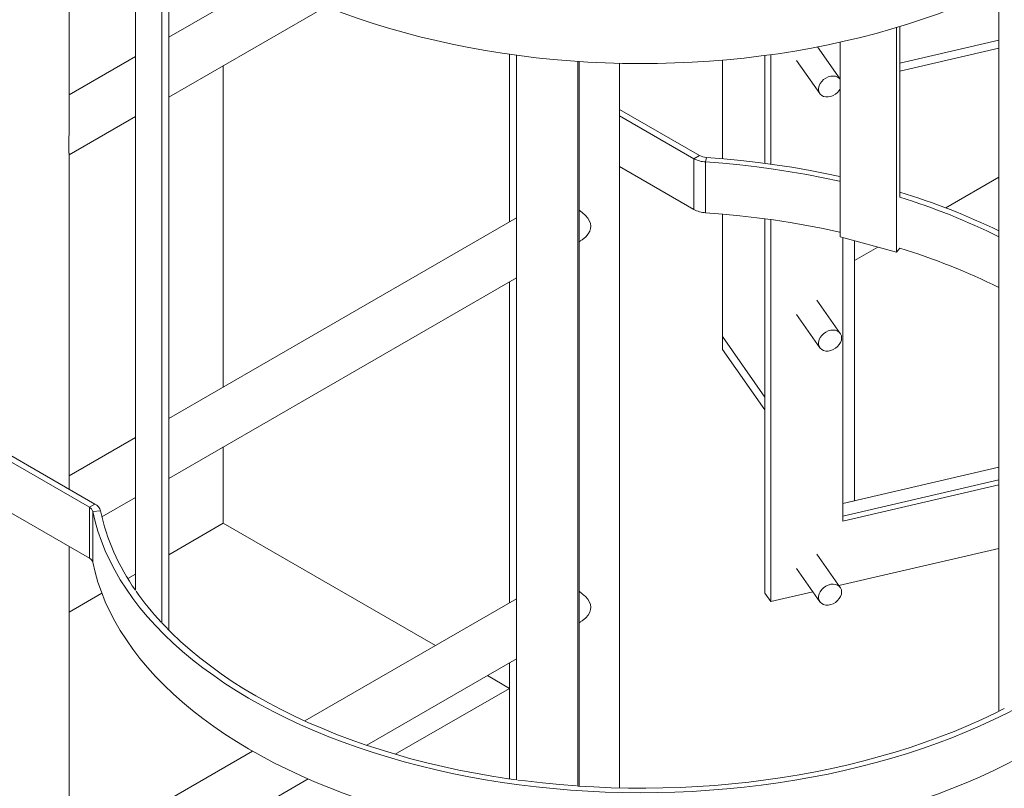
# Model space of a CAD drawing. Header units: millimetres. Extents: x 525 to 29324, y 175 to 20618.
# Tile 413 of 588: x 23453 to 24086, y 11124 to 11618. Entities that reach past the tile are written whole.
import ezdxf

# ---------------------------------------------------------------- set-up
doc = ezdxf.new("R2010")
doc.units = ezdxf.units.MM
doc.linetypes.add('SLD-Continua', pattern=[0])

msp = doc.modelspace()

# ---------------------------------------------------------------- linework, layer by layer
at = {"color": 7, "linetype": 'SLD-Continua', "lineweight": 18, "ltscale": 35}
for p, q in [((23485.13, 11543.85), (23485.13, 11777.47)), ((23527.77, 11251.53), (23527.77, 11712.89)), ((23544.67, 11230.6), (23544.67, 11693.48)), ((23549.2, 11225.96), (23549.2, 11689.03)), ((23613.18, 11643.98), (23549.2, 11607.05)), ((24082.4, 11173.77), (24082.4, 11638.73)), ((23549.2, 11568.49), (23650.31, 11626.84)), ((24016.67, 11468.95), (24016.67, 11613.27)), ((24018.78, 11504.23), (24018.78, 11613.91)), ((23980.41, 11580.24), (23965.98, 11600.85)), ((23980.41, 11580.24), (23965.98, 11600.85)), ((23980.41, 11580.24), (23965.98, 11600.85)), ((23980.41, 11580.24), (23965.98, 11600.85)), ((23980.41, 11580.24), (23965.98, 11600.85)), ((23980.41, 11580.24), (23965.98, 11600.85)), ((23980.41, 11580.24), (23965.98, 11600.85)), ((23980.41, 11478.71), (23980.41, 11603.85)), ((24082.4, 11605.17), (24018.78, 11590.34)), ((24082.4, 11605.17), (24018.78, 11590.34)), ((24082.4, 11605.17), (24018.78, 11590.34)), ((24082.4, 11605.17), (24018.78, 11590.34)), ((24082.4, 11605.17), (24018.78, 11590.34)), ((24082.4, 11605.17), (24018.78, 11590.34)), ((24082.4, 11605.17), (24018.78, 11590.34)), ((24082.4, 11600.12), (24018.78, 11585.28)), ((24082.4, 11600.12), (24018.78, 11585.28)), ((24082.4, 11600.12), (24018.78, 11585.28)), ((24082.4, 11600.12), (24018.78, 11585.28)), ((24082.4, 11600.12), (24018.78, 11585.28)), ((24082.4, 11600.12), (24018.78, 11585.28)), ((24082.4, 11600.12), (24018.78, 11585.28)), ((23527.77, 11594.68), (23485.13, 11570.07)), ((23768.1, 11488.4), (23768.1, 11596.12)), ((23768.1, 11488.4), (23768.1, 11596.12)), ((23768.1, 11488.4), (23768.1, 11596.12)), ((23768.1, 11488.4), (23768.1, 11596.12)), ((23768.1, 11488.4), (23768.1, 11596.12)), ((23768.1, 11488.4), (23768.1, 11596.12)), ((23768.1, 11488.4), (23768.1, 11596.12)), ((23772.57, 11129.68), (23772.57, 11595.51)), ((23932.11, 11595.34), (23932.11, 11526.04)), ((23932.11, 11595.34), (23932.11, 11526.04)), ((23932.11, 11595.34), (23932.11, 11526.04)), ((23932.11, 11595.34), (23932.11, 11526.04)), ((23932.11, 11595.34), (23932.11, 11526.04)), ((23932.11, 11595.34), (23932.11, 11526.04)), ((23932.11, 11595.34), (23932.11, 11526.04)), ((23935.86, 11595.85), (23935.86, 11525.53)), ((23935.86, 11595.85), (23935.86, 11525.53)), ((23935.86, 11595.85), (23935.86, 11525.53)), ((23935.86, 11595.85), (23935.86, 11525.53)), ((23935.86, 11595.85), (23935.86, 11525.53)), ((23935.86, 11595.85), (23935.86, 11525.53)), ((23935.86, 11595.85), (23935.86, 11525.53)), ((23584.25, 11382.29), (23584.25, 11588.72)), ((23584.25, 11382.29), (23584.25, 11588.72)), ((23584.25, 11382.29), (23584.25, 11588.72)), ((23584.25, 11382.29), (23584.25, 11588.72)), ((23584.25, 11382.29), (23584.25, 11588.72)), ((23584.25, 11382.29), (23584.25, 11588.72)), ((23584.25, 11382.29), (23584.25, 11588.72)), ((23811.96, 11125.67), (23811.96, 11591.55)), ((23812.83, 11125.64), (23812.83, 11591.5)), ((23838.68, 11124.48), (23838.68, 11590.35)), ((23904.89, 11528.99), (23904.89, 11592.39)), ((23904.89, 11528.99), (23904.89, 11592.39)), ((23904.89, 11528.99), (23904.89, 11592.39)), ((23904.89, 11528.99), (23904.89, 11592.39)), ((23904.89, 11528.99), (23904.89, 11592.39)), ((23904.89, 11528.99), (23904.89, 11592.39)), ((23904.89, 11528.99), (23904.89, 11592.39)), ((23904.89, 11592.39), (23904.89, 11528.99)), ((23904.89, 11592.39), (23904.89, 11528.99)), ((23904.89, 11592.39), (23904.89, 11528.99)), ((23904.89, 11592.39), (23904.89, 11528.99)), ((23904.89, 11592.39), (23904.89, 11528.99)), ((23904.89, 11592.39), (23904.89, 11528.99)), ((23904.89, 11592.39), (23904.89, 11528.99)), ((23952.48, 11592.23), (23967.47, 11570.83)), ((23952.48, 11592.23), (23967.47, 11570.83)), ((23952.48, 11592.23), (23967.47, 11570.83)), ((23952.48, 11592.23), (23967.47, 11570.83)), ((23952.48, 11592.23), (23967.47, 11570.83)), ((23952.48, 11592.23), (23967.47, 11570.83)), ((23952.48, 11592.23), (23967.47, 11570.83)), ((23485.13, 11531.51), (23527.77, 11556.12)), ((23838.68, 11560.7), (23890.05, 11531.05)), ((23838.68, 11556.62), (23886.52, 11529.01)), ((23485.13, 11316.52), (23485.13, 11532.48)), ((23890.05, 11531.05), (23886.52, 11529.01)), ((23838.68, 11523.95), (23886.52, 11496.35)), ((23886.52, 11529.01), (23886.52, 11496.35)), ((23894.6, 11529.78), (23894.01, 11526.92)), ((23894.01, 11526.92), (23894.01, 11494.25)), ((24048.3, 11497.39), (24082.4, 11517.07)), ((24048.3, 11497.39), (24082.4, 11517.07)), ((24048.3, 11497.39), (24082.4, 11517.07)), ((24048.3, 11497.39), (24082.4, 11517.07)), ((24048.3, 11497.39), (24082.4, 11517.07)), ((24048.3, 11497.39), (24082.4, 11517.07)), ((24048.3, 11497.39), (24082.4, 11517.07)), ((23904.89, 11406.45), (23904.89, 11493.41)), ((23904.89, 11406.45), (23904.89, 11493.41)), ((23904.89, 11406.45), (23904.89, 11493.41)), ((23904.89, 11406.45), (23904.89, 11493.41)), ((23904.89, 11406.45), (23904.89, 11493.41)), ((23904.89, 11406.45), (23904.89, 11493.41)), ((23904.89, 11406.45), (23904.89, 11493.41)), ((23904.89, 11493.41), (23904.89, 11414.62)), ((23904.89, 11493.41), (23904.89, 11414.62)), ((23904.89, 11493.41), (23904.89, 11414.62)), ((23904.89, 11493.41), (23904.89, 11414.62)), ((23904.89, 11493.41), (23904.89, 11414.62)), ((23904.89, 11493.41), (23904.89, 11414.62)), ((23904.89, 11493.41), (23904.89, 11414.62)), ((23772.57, 11490.98), (23549.2, 11362.06)), ((23932.11, 11490.41), (23932.11, 11249.69)), ((23932.11, 11490.41), (23932.11, 11249.69)), ((23932.11, 11490.41), (23932.11, 11249.69)), ((23932.11, 11490.41), (23932.11, 11249.69)), ((23932.11, 11490.41), (23932.11, 11249.69)), ((23932.11, 11490.41), (23932.11, 11249.69)), ((23932.11, 11490.41), (23932.11, 11249.69)), ((23935.86, 11489.9), (23935.86, 11244.34)), ((23935.86, 11489.9), (23935.86, 11244.34)), ((23935.86, 11489.9), (23935.86, 11244.34)), ((23935.86, 11489.9), (23935.86, 11244.34)), ((23935.86, 11489.9), (23935.86, 11244.34)), ((23935.86, 11489.9), (23935.86, 11244.34)), ((23935.86, 11489.9), (23935.86, 11244.34)), ((23812.83, 11475.65), (23813.6, 11476.09)), ((24016.67, 11468.95), (23980.41, 11478.71)), ((23982.22, 11478.22), (23982.22, 11295.99)), ((23982.22, 11478.22), (23982.22, 11295.99)), ((23982.22, 11478.22), (23982.22, 11295.99)), ((23982.22, 11478.22), (23982.22, 11295.99)), ((23982.22, 11478.22), (23982.22, 11295.99)), ((23982.22, 11478.22), (23982.22, 11295.99)), ((23982.22, 11478.22), (23982.22, 11295.99)), ((23989.62, 11308.99), (23989.62, 11476.23)), ((23989.62, 11308.99), (23989.62, 11476.23)), ((23989.62, 11308.99), (23989.62, 11476.23)), ((23989.62, 11308.99), (23989.62, 11476.23)), ((23989.62, 11308.99), (23989.62, 11476.23)), ((23989.62, 11308.99), (23989.62, 11476.23)), ((23989.62, 11308.99), (23989.62, 11476.23)), ((23989.62, 11463.52), (24004.64, 11472.19)), ((23989.62, 11463.52), (24004.64, 11472.19)), ((23989.62, 11463.52), (24004.64, 11472.19)), ((23989.62, 11463.52), (24004.64, 11472.19)), ((23989.62, 11463.52), (24004.64, 11472.19)), ((23989.62, 11463.52), (24004.64, 11472.19)), ((23989.62, 11463.52), (24004.64, 11472.19)), ((24018.76, 11471.54), (24016.67, 11468.95)), ((23549.2, 11323.5), (23772.57, 11452.41)), ((23768.1, 11243.41), (23768.1, 11449.83)), ((23768.1, 11243.41), (23768.1, 11449.83)), ((23768.1, 11243.41), (23768.1, 11449.83)), ((23768.1, 11243.41), (23768.1, 11449.83)), ((23768.1, 11243.41), (23768.1, 11449.83)), ((23768.1, 11243.41), (23768.1, 11449.83)), ((23768.1, 11243.41), (23768.1, 11449.83)), ((23980.57, 11416.68), (23965.59, 11438.08)), ((23980.57, 11416.68), (23965.59, 11438.08)), ((23980.57, 11416.68), (23965.59, 11438.08)), ((23980.57, 11416.68), (23965.59, 11438.08)), ((23980.57, 11416.68), (23965.59, 11438.08)), ((23980.57, 11416.68), (23965.59, 11438.08)), ((23980.57, 11416.68), (23965.59, 11438.08)), ((23952.48, 11428.9), (23967.47, 11407.5)), ((23952.48, 11428.9), (23967.47, 11407.5)), ((23952.48, 11428.9), (23967.47, 11407.5)), ((23952.48, 11428.9), (23967.47, 11407.5)), ((23952.48, 11428.9), (23967.47, 11407.5)), ((23952.48, 11428.9), (23967.47, 11407.5)), ((23952.48, 11428.9), (23967.47, 11407.5)), ((23932.11, 11375.73), (23904.89, 11414.62)), ((23904.89, 11414.62), (23904.89, 11406.45)), ((23932.11, 11375.73), (23904.89, 11414.62)), ((23904.89, 11414.62), (23904.89, 11406.45)), ((23932.11, 11375.73), (23904.89, 11414.62)), ((23904.89, 11414.62), (23904.89, 11406.45)), ((23932.11, 11375.73), (23904.89, 11414.62)), ((23904.89, 11414.62), (23904.89, 11406.45)), ((23932.11, 11375.73), (23904.89, 11414.62)), ((23904.89, 11414.62), (23904.89, 11406.45)), ((23932.11, 11375.73), (23904.89, 11414.62)), ((23904.89, 11414.62), (23904.89, 11406.45)), ((23932.11, 11375.73), (23904.89, 11414.62)), ((23904.89, 11414.62), (23904.89, 11406.45)), ((23904.89, 11414.62), (23932.11, 11375.73)), ((23904.89, 11414.62), (23932.11, 11375.73)), ((23904.89, 11414.62), (23932.11, 11375.73)), ((23904.89, 11414.62), (23932.11, 11375.73)), ((23904.89, 11414.62), (23932.11, 11375.73)), ((23904.89, 11414.62), (23932.11, 11375.73)), ((23904.89, 11414.62), (23932.11, 11375.73)), ((23932.11, 11367.56), (23904.89, 11406.45)), ((23932.11, 11367.56), (23904.89, 11406.45)), ((23932.11, 11367.56), (23904.89, 11406.45)), ((23932.11, 11367.56), (23904.89, 11406.45)), ((23932.11, 11367.56), (23904.89, 11406.45)), ((23932.11, 11367.56), (23904.89, 11406.45)), ((23932.11, 11367.56), (23904.89, 11406.45)), ((23527.77, 11349.69), (23485.13, 11325.08)), ((23498.2, 11304.9), (23433.09, 11342.48)), ((23501.74, 11306.94), (23436.63, 11344.52)), ((23584.25, 11294.61), (23584.25, 11343.73)), ((23584.25, 11294.61), (23584.25, 11343.73)), ((23584.25, 11294.61), (23584.25, 11343.73)), ((23584.25, 11294.61), (23584.25, 11343.73)), ((23584.25, 11294.61), (23584.25, 11343.73)), ((23584.25, 11294.61), (23584.25, 11343.73)), ((23584.25, 11294.61), (23584.25, 11343.73)), ((24082.4, 11330.62), (23982.22, 11307.26)), ((24082.4, 11330.62), (23982.22, 11307.26)), ((24082.4, 11330.62), (23982.22, 11307.26)), ((24082.4, 11330.62), (23982.22, 11307.26)), ((24082.4, 11330.62), (23982.22, 11307.26)), ((24082.4, 11330.62), (23982.22, 11307.26)), ((24082.4, 11330.62), (23982.22, 11307.26)), ((24082.4, 11322.46), (23982.22, 11299.1)), ((24082.4, 11322.46), (23982.22, 11299.1)), ((24082.4, 11322.46), (23982.22, 11299.1)), ((24082.4, 11322.46), (23982.22, 11299.1)), ((24082.4, 11322.46), (23982.22, 11299.1)), ((24082.4, 11322.46), (23982.22, 11299.1)), ((24082.4, 11322.46), (23982.22, 11299.1)), ((23982.22, 11295.99), (24082.4, 11319.35)), ((23982.22, 11295.99), (24082.4, 11319.35)), ((23982.22, 11295.99), (24082.4, 11319.35)), ((23982.22, 11295.99), (24082.4, 11319.35)), ((23982.22, 11295.99), (24082.4, 11319.35)), ((23982.22, 11295.99), (24082.4, 11319.35)), ((23982.22, 11295.99), (24082.4, 11319.35)), ((23498.2, 11272.23), (23433.09, 11309.81)), ((23506.24, 11298.7), (23527.77, 11311.12)), ((23989.62, 11308.99), (23982.22, 11307.26)), ((23989.62, 11308.99), (23982.22, 11307.26)), ((23989.62, 11308.99), (23982.22, 11307.26)), ((23989.62, 11308.99), (23982.22, 11307.26)), ((23989.62, 11308.99), (23982.22, 11307.26)), ((23989.62, 11308.99), (23982.22, 11307.26)), ((23989.62, 11308.99), (23982.22, 11307.26)), ((23501.74, 11306.94), (23498.2, 11304.9)), ((23498.2, 11304.9), (23498.2, 11272.23)), ((23505.37, 11302.61), (23500.41, 11302.28)), ((23500.41, 11302.28), (23500.41, 11269.61)), ((23584.25, 11294.61), (23549.2, 11274.38)), ((23584.25, 11294.61), (23549.2, 11274.38)), ((23584.25, 11294.61), (23549.2, 11274.38)), ((23584.25, 11294.61), (23549.2, 11274.38)), ((23584.25, 11294.61), (23549.2, 11274.38)), ((23584.25, 11294.61), (23549.2, 11274.38)), ((23584.25, 11294.61), (23549.2, 11274.38)), ((23584.25, 11294.61), (23720.54, 11215.96)), ((23584.25, 11294.61), (23720.54, 11215.96)), ((23584.25, 11294.61), (23720.54, 11215.96)), ((23584.25, 11294.61), (23720.54, 11215.96)), ((23584.25, 11294.61), (23720.54, 11215.96)), ((23584.25, 11294.61), (23720.54, 11215.96)), ((23584.25, 11294.61), (23720.54, 11215.96)), ((23485.13, 11053.87), (23485.13, 11279.78)), ((23979.72, 11254.57), (24082.4, 11278.51)), ((23979.72, 11254.57), (24082.4, 11278.51)), ((23979.72, 11254.57), (24082.4, 11278.51)), ((23979.72, 11254.57), (24082.4, 11278.51)), ((23979.72, 11254.57), (24082.4, 11278.51)), ((23979.72, 11254.57), (24082.4, 11278.51)), ((23979.72, 11254.57), (24082.4, 11278.51)), ((23980.57, 11253.35), (23965.59, 11274.75)), ((23980.57, 11253.35), (23965.59, 11274.75)), ((23980.57, 11253.35), (23965.59, 11274.75)), ((23980.57, 11253.35), (23965.59, 11274.75)), ((23980.57, 11253.35), (23965.59, 11274.75)), ((23980.57, 11253.35), (23965.59, 11274.75)), ((23980.57, 11253.35), (23965.59, 11274.75)), ((23952.48, 11265.58), (23967.47, 11244.17)), ((23952.48, 11265.58), (23967.47, 11244.17)), ((23952.48, 11265.58), (23967.47, 11244.17)), ((23952.48, 11265.58), (23967.47, 11244.17)), ((23952.48, 11265.58), (23967.47, 11244.17)), ((23952.48, 11265.58), (23967.47, 11244.17)), ((23952.48, 11265.58), (23967.47, 11244.17)), ((23527.77, 11262.01), (23522.85, 11259.17)), ((23527.77, 11262.01), (23522.85, 11259.17)), ((23527.77, 11262.01), (23522.85, 11259.17)), ((23527.77, 11262.01), (23522.85, 11259.17)), ((23527.77, 11262.01), (23522.85, 11259.17)), ((23527.77, 11262.01), (23522.85, 11259.17)), ((23527.77, 11262.01), (23522.85, 11259.17)), ((23506.26, 11249.59), (23485.13, 11237.4)), ((23506.26, 11249.59), (23485.13, 11237.4)), ((23506.26, 11249.59), (23485.13, 11237.4)), ((23506.26, 11249.59), (23485.13, 11237.4)), ((23506.26, 11249.59), (23485.13, 11237.4)), ((23506.26, 11249.59), (23485.13, 11237.4)), ((23506.26, 11249.59), (23485.13, 11237.4)), ((23772.57, 11245.99), (23636.61, 11167.52)), ((23935.86, 11244.34), (23932.11, 11249.69)), ((23935.86, 11244.34), (23932.11, 11249.69)), ((23935.86, 11244.34), (23932.11, 11249.69)), ((23935.86, 11244.34), (23932.11, 11249.69)), ((23935.86, 11244.34), (23932.11, 11249.69)), ((23935.86, 11244.34), (23932.11, 11249.69)), ((23935.86, 11244.34), (23932.11, 11249.69)), ((23935.86, 11244.34), (23962.93, 11250.66)), ((23935.86, 11244.34), (23962.93, 11250.66)), ((23935.86, 11244.34), (23962.93, 11250.66)), ((23935.86, 11244.34), (23962.93, 11250.66)), ((23935.86, 11244.34), (23962.93, 11250.66)), ((23935.86, 11244.34), (23962.93, 11250.66)), ((23935.86, 11244.34), (23962.93, 11250.66)), ((23812.83, 11230.66), (23813.6, 11231.1)), ((23676.37, 11151.9), (23772.57, 11207.42)), ((23768.1, 11130.33), (23768.1, 11204.84)), ((23768.1, 11130.33), (23768.1, 11204.84)), ((23768.1, 11130.33), (23768.1, 11204.84)), ((23768.1, 11130.33), (23768.1, 11204.84)), ((23768.1, 11130.33), (23768.1, 11204.84)), ((23768.1, 11130.33), (23768.1, 11204.84)), ((23768.1, 11130.33), (23768.1, 11204.84)), ((23753.95, 11196.67), (23768.1, 11188.5)), ((23753.95, 11196.67), (23768.1, 11188.5)), ((23753.95, 11196.67), (23768.1, 11188.5)), ((23753.95, 11196.67), (23768.1, 11188.5)), ((23753.95, 11196.67), (23768.1, 11188.5)), ((23753.95, 11196.67), (23768.1, 11188.5)), ((23753.95, 11196.67), (23768.1, 11188.5)), ((23768.1, 11188.5), (23694.7, 11146.14)), ((23768.1, 11188.5), (23694.7, 11146.14)), ((23768.1, 11188.5), (23694.7, 11146.14)), ((23768.1, 11188.5), (23694.7, 11146.14)), ((23768.1, 11188.5), (23694.7, 11146.14)), ((23768.1, 11188.5), (23694.7, 11146.14)), ((23768.1, 11188.5), (23694.7, 11146.14)), ((23768.1, 11130.33), (23768.1, 11188.5)), ((23768.1, 11130.33), (23768.1, 11188.5)), ((23768.1, 11130.33), (23768.1, 11188.5)), ((23768.1, 11130.33), (23768.1, 11188.5)), ((23768.1, 11130.33), (23768.1, 11188.5)), ((23768.1, 11130.33), (23768.1, 11188.5)), ((23768.1, 11130.33), (23768.1, 11188.5)), ((23603.03, 11148.14), (23485.13, 11080.09)), ((23485.13, 11041.52), (23638.82, 11130.23))]:
    msp.add_line(p, q, dxfattribs=at)
at = {"color": 7, "linetype": 'SLD-Continua', "lineweight": 18, "ltscale": 35, "flags": 128}
for points in [[(23500.41, 11771.04), (23501.89, 11764.64), (23503.73, 11758.26), (23505.91, 11751.93), (23508.44, 11745.64), (23511.32, 11739.39), (23514.53, 11733.2), (23518.07, 11727.08), (23521.95, 11721.02), (23526.16, 11715.03), (23530.7, 11709.13), (23535.55, 11703.31), (23540.72, 11697.58), (23546.2, 11691.94), (23551.99, 11686.41), (23558.07, 11680.99), (23564.45, 11675.68), (23571.12, 11670.49), (23578.06, 11665.43), (23585.28, 11660.49), (23592.76, 11655.69), (23600.51, 11651.02), (23608.5, 11646.5), (23616.74, 11642.13), (23625.21, 11637.91), (23633.9, 11633.84), (23642.82, 11629.93), (23651.95, 11626.19), (23661.27, 11622.62), (23670.78, 11619.22), (23680.48, 11615.99), (23690.35, 11612.94), (23700.38, 11610.07), (23710.56, 11607.39), (23720.88, 11604.89), (23731.33, 11602.58), (23741.91, 11600.47), (23752.59, 11598.54), (23763.38, 11596.81), (23774.25, 11595.28), (23785.2, 11593.95), (23796.22, 11592.82), (23807.3, 11591.89), (23818.42, 11591.16), (23829.57, 11590.63), (23840.75, 11590.31), (23851.94, 11590.19), (23863.14, 11590.27), (23874.32, 11590.56), (23885.48, 11591.05), (23896.61, 11591.74), (23907.69, 11592.63), (23918.72, 11593.73), (23929.68, 11595.03), (23940.57, 11596.52), (23951.38, 11598.22), (23962.08, 11600.1), (23972.67, 11602.19), (23983.15, 11604.46), (23993.5, 11606.92), (24003.7, 11609.57), (24013.76, 11612.41), (24023.66, 11615.43), (24033.39, 11618.62), (24042.93, 11621.99), (24052.29, 11625.53), (24061.46, 11629.25), (24070.41, 11633.12), (24079.15, 11637.16), (24087.66, 11641.35), (24095.94, 11645.7), (24103.98, 11650.19), (24111.77, 11654.83), (24119.3, 11659.61), (24126.56, 11664.53), (24133.56, 11669.57), (24140.28, 11674.74), (24146.71, 11680.02), (24152.84, 11685.43), (24158.68, 11690.94), (24164.22, 11696.55), (24169.45, 11702.26), (24174.36, 11708.07), (24178.95, 11713.96), (24183.22, 11719.93), (24187.16, 11725.98), (24190.77, 11732.09), (24194.04, 11738.27), (24196.97, 11744.5), (24199.56, 11750.79), (24201.81, 11757.12), (24203.71, 11763.48), (24205.26, 11769.88), (24206.46, 11776.3), (24207.31, 11782.74), (24207.81, 11789.2), (24207.96, 11795.07)], [(23980.41, 11580.22), (23979.93, 11580.75), (23978.82, 11581.52), (23977.5, 11582), (23976.01, 11582.17), (23974.42, 11582.03), (23972.82, 11581.58), (23971.28, 11580.85), (23969.86, 11579.85), (23968.64, 11578.65), (23967.67, 11577.3), (23966.99, 11575.86), (23966.65, 11574.4), (23966.65, 11572.99), (23966.99, 11571.69), (23967.67, 11570.57), (23968.64, 11569.67), (23969.86, 11569.04), (23971.28, 11568.71), (23972.82, 11568.69), (23974.42, 11568.99), (23976.01, 11569.58), (23977.5, 11570.45), (23978.82, 11571.56), (23979.93, 11572.84), (23980.34, 11573.47)], [(23980.41, 11580.22), (23979.93, 11580.75), (23978.82, 11581.52), (23977.5, 11582), (23976.01, 11582.17), (23974.42, 11582.03), (23972.82, 11581.58), (23971.28, 11580.85), (23969.86, 11579.85), (23968.64, 11578.65), (23967.67, 11577.3), (23966.99, 11575.86), (23966.65, 11574.4), (23966.65, 11572.99), (23966.99, 11571.69), (23967.67, 11570.57), (23968.64, 11569.67), (23969.86, 11569.04), (23971.28, 11568.71), (23972.82, 11568.69), (23974.42, 11568.99), (23976.01, 11569.58), (23977.5, 11570.45), (23978.82, 11571.56), (23979.93, 11572.84), (23980.34, 11573.47)], [(23980.41, 11580.22), (23979.93, 11580.75), (23978.82, 11581.52), (23977.5, 11582), (23976.01, 11582.17), (23974.42, 11582.03), (23972.82, 11581.58), (23971.28, 11580.85), (23969.86, 11579.85), (23968.64, 11578.65), (23967.67, 11577.3), (23966.99, 11575.86), (23966.65, 11574.4), (23966.65, 11572.99), (23966.99, 11571.69), (23967.67, 11570.57), (23968.64, 11569.67), (23969.86, 11569.04), (23971.28, 11568.71), (23972.82, 11568.69), (23974.42, 11568.99), (23976.01, 11569.58), (23977.5, 11570.45), (23978.82, 11571.56), (23979.93, 11572.84), (23980.34, 11573.47)], [(23980.41, 11580.22), (23979.93, 11580.75), (23978.82, 11581.52), (23977.5, 11582), (23976.01, 11582.17), (23974.42, 11582.03), (23972.82, 11581.58), (23971.28, 11580.85), (23969.86, 11579.85), (23968.64, 11578.65), (23967.67, 11577.3), (23966.99, 11575.86), (23966.65, 11574.4), (23966.65, 11572.99), (23966.99, 11571.69), (23967.67, 11570.57), (23968.64, 11569.67), (23969.86, 11569.04), (23971.28, 11568.71), (23972.82, 11568.69), (23974.42, 11568.99), (23976.01, 11569.58), (23977.5, 11570.45), (23978.82, 11571.56), (23979.93, 11572.84), (23980.34, 11573.47)], [(23980.41, 11580.22), (23979.93, 11580.75), (23978.82, 11581.52), (23977.5, 11582), (23976.01, 11582.17), (23974.42, 11582.03), (23972.82, 11581.58), (23971.28, 11580.85), (23969.86, 11579.85), (23968.64, 11578.65), (23967.67, 11577.3), (23966.99, 11575.86), (23966.65, 11574.4), (23966.65, 11572.99), (23966.99, 11571.69), (23967.67, 11570.57), (23968.64, 11569.67), (23969.86, 11569.04), (23971.28, 11568.71), (23972.82, 11568.69), (23974.42, 11568.99), (23976.01, 11569.58), (23977.5, 11570.45), (23978.82, 11571.56), (23979.93, 11572.84), (23980.34, 11573.47)], [(23980.41, 11580.22), (23979.93, 11580.75), (23978.82, 11581.52), (23977.5, 11582), (23976.01, 11582.17), (23974.42, 11582.03), (23972.82, 11581.58), (23971.28, 11580.85), (23969.86, 11579.85), (23968.64, 11578.65), (23967.67, 11577.3), (23966.99, 11575.86), (23966.65, 11574.4), (23966.65, 11572.99), (23966.99, 11571.69), (23967.67, 11570.57), (23968.64, 11569.67), (23969.86, 11569.04), (23971.28, 11568.71), (23972.82, 11568.69), (23974.42, 11568.99), (23976.01, 11569.58), (23977.5, 11570.45), (23978.82, 11571.56), (23979.93, 11572.84), (23980.34, 11573.47)], [(23980.41, 11580.22), (23979.93, 11580.75), (23978.82, 11581.52), (23977.5, 11582), (23976.01, 11582.17), (23974.42, 11582.03), (23972.82, 11581.58), (23971.28, 11580.85), (23969.86, 11579.85), (23968.64, 11578.65), (23967.67, 11577.3), (23966.99, 11575.86), (23966.65, 11574.4), (23966.65, 11572.99), (23966.99, 11571.69), (23967.67, 11570.57), (23968.64, 11569.67), (23969.86, 11569.04), (23971.28, 11568.71), (23972.82, 11568.69), (23974.42, 11568.99), (23976.01, 11569.58), (23977.5, 11570.45), (23978.82, 11571.56), (23979.93, 11572.84), (23980.34, 11573.47)], [(23484.95, 11537.06), (23484.97, 11538.68), (23485.03, 11540.5), (23485.11, 11542.99), (23485.12, 11544.72)], [(23980.41, 11514.44), (23980.04, 11514.52), (23969.62, 11516.76), (23959.09, 11518.8), (23948.45, 11520.65), (23937.71, 11522.3), (23926.88, 11523.75), (23915.99, 11525.01), (23905.02, 11526.06), (23894.01, 11526.92)], [(23980.34, 11517.55), (23970.77, 11519.58), (23960.15, 11521.63), (23949.43, 11523.48), (23938.61, 11525.14), (23927.71, 11526.6), (23916.73, 11527.86), (23905.69, 11528.92), (23894.6, 11529.78)], [(23812.83, 11495.98), (23814.85, 11494.34), (23816.87, 11492.45), (23818.34, 11490.77), (23819.5, 11488.92), (23820.09, 11487.34), (23820.31, 11485.62)], [(23980.34, 11481.79), (23980.04, 11481.86), (23969.62, 11484.09), (23959.09, 11486.13), (23948.45, 11487.98), (23937.71, 11489.63), (23926.88, 11491.09), (23915.99, 11492.34), (23905.02, 11493.4), (23894.01, 11494.25)], [(23820.31, 11485.62), (23820.14, 11484.08), (23819.63, 11482.52), (23818.57, 11480.61), (23817.11, 11478.84), (23814.83, 11476.88), (23813.57, 11476.16)], [(23981.44, 11413.82), (23981.27, 11415.18), (23980.75, 11416.4), (23979.93, 11417.42), (23978.82, 11418.19), (23977.5, 11418.67), (23976.01, 11418.85), (23974.42, 11418.71), (23972.82, 11418.26), (23971.28, 11417.52), (23969.86, 11416.52), (23968.64, 11415.33), (23967.67, 11413.97), (23966.99, 11412.53), (23966.65, 11411.07), (23966.65, 11409.66), (23966.99, 11408.36), (23967.67, 11407.24), (23968.64, 11406.34), (23969.86, 11405.71), (23971.28, 11405.38), (23972.82, 11405.36), (23974.42, 11405.66), (23976.01, 11406.26), (23977.5, 11407.13), (23978.82, 11408.23), (23979.93, 11409.51), (23980.75, 11410.91), (23981.27, 11412.37), (23981.44, 11413.82)], [(23981.44, 11413.82), (23981.27, 11415.18), (23980.75, 11416.4), (23979.93, 11417.42), (23978.82, 11418.19), (23977.5, 11418.67), (23976.01, 11418.85), (23974.42, 11418.71), (23972.82, 11418.26), (23971.28, 11417.52), (23969.86, 11416.52), (23968.64, 11415.33), (23967.67, 11413.97), (23966.99, 11412.53), (23966.65, 11411.07), (23966.65, 11409.66), (23966.99, 11408.36), (23967.67, 11407.24), (23968.64, 11406.34), (23969.86, 11405.71), (23971.28, 11405.38), (23972.82, 11405.36), (23974.42, 11405.66), (23976.01, 11406.26), (23977.5, 11407.13), (23978.82, 11408.23), (23979.93, 11409.51), (23980.75, 11410.91), (23981.27, 11412.37), (23981.44, 11413.82)], [(23981.44, 11413.82), (23981.27, 11415.18), (23980.75, 11416.4), (23979.93, 11417.42), (23978.82, 11418.19), (23977.5, 11418.67), (23976.01, 11418.85), (23974.42, 11418.71), (23972.82, 11418.26), (23971.28, 11417.52), (23969.86, 11416.52), (23968.64, 11415.33), (23967.67, 11413.97), (23966.99, 11412.53), (23966.65, 11411.07), (23966.65, 11409.66), (23966.99, 11408.36), (23967.67, 11407.24), (23968.64, 11406.34), (23969.86, 11405.71), (23971.28, 11405.38), (23972.82, 11405.36), (23974.42, 11405.66), (23976.01, 11406.26), (23977.5, 11407.13), (23978.82, 11408.23), (23979.93, 11409.51), (23980.75, 11410.91), (23981.27, 11412.37), (23981.44, 11413.82)], [(23981.44, 11413.82), (23981.27, 11415.18), (23980.75, 11416.4), (23979.93, 11417.42), (23978.82, 11418.19), (23977.5, 11418.67), (23976.01, 11418.85), (23974.42, 11418.71), (23972.82, 11418.26), (23971.28, 11417.52), (23969.86, 11416.52), (23968.64, 11415.33), (23967.67, 11413.97), (23966.99, 11412.53), (23966.65, 11411.07), (23966.65, 11409.66), (23966.99, 11408.36), (23967.67, 11407.24), (23968.64, 11406.34), (23969.86, 11405.71), (23971.28, 11405.38), (23972.82, 11405.36), (23974.42, 11405.66), (23976.01, 11406.26), (23977.5, 11407.13), (23978.82, 11408.23), (23979.93, 11409.51), (23980.75, 11410.91), (23981.27, 11412.37), (23981.44, 11413.82)], [(23981.44, 11413.82), (23981.27, 11415.18), (23980.75, 11416.4), (23979.93, 11417.42), (23978.82, 11418.19), (23977.5, 11418.67), (23976.01, 11418.85), (23974.42, 11418.71), (23972.82, 11418.26), (23971.28, 11417.52), (23969.86, 11416.52), (23968.64, 11415.33), (23967.67, 11413.97), (23966.99, 11412.53), (23966.65, 11411.07), (23966.65, 11409.66), (23966.99, 11408.36), (23967.67, 11407.24), (23968.64, 11406.34), (23969.86, 11405.71), (23971.28, 11405.38), (23972.82, 11405.36), (23974.42, 11405.66), (23976.01, 11406.26), (23977.5, 11407.13), (23978.82, 11408.23), (23979.93, 11409.51), (23980.75, 11410.91), (23981.27, 11412.37), (23981.44, 11413.82)], [(23981.44, 11413.82), (23981.27, 11415.18), (23980.75, 11416.4), (23979.93, 11417.42), (23978.82, 11418.19), (23977.5, 11418.67), (23976.01, 11418.85), (23974.42, 11418.71), (23972.82, 11418.26), (23971.28, 11417.52), (23969.86, 11416.52), (23968.64, 11415.33), (23967.67, 11413.97), (23966.99, 11412.53), (23966.65, 11411.07), (23966.65, 11409.66), (23966.99, 11408.36), (23967.67, 11407.24), (23968.64, 11406.34), (23969.86, 11405.71), (23971.28, 11405.38), (23972.82, 11405.36), (23974.42, 11405.66), (23976.01, 11406.26), (23977.5, 11407.13), (23978.82, 11408.23), (23979.93, 11409.51), (23980.75, 11410.91), (23981.27, 11412.37), (23981.44, 11413.82)], [(23981.44, 11413.82), (23981.27, 11415.18), (23980.75, 11416.4), (23979.93, 11417.42), (23978.82, 11418.19), (23977.5, 11418.67), (23976.01, 11418.85), (23974.42, 11418.71), (23972.82, 11418.26), (23971.28, 11417.52), (23969.86, 11416.52), (23968.64, 11415.33), (23967.67, 11413.97), (23966.99, 11412.53), (23966.65, 11411.07), (23966.65, 11409.66), (23966.99, 11408.36), (23967.67, 11407.24), (23968.64, 11406.34), (23969.86, 11405.71), (23971.28, 11405.38), (23972.82, 11405.36), (23974.42, 11405.66), (23976.01, 11406.26), (23977.5, 11407.13), (23978.82, 11408.23), (23979.93, 11409.51), (23980.75, 11410.91), (23981.27, 11412.37), (23981.44, 11413.82)], [(23500.41, 11302.28), (23501.89, 11295.87), (23503.73, 11289.5), (23505.91, 11283.17), (23508.44, 11276.87), (23511.32, 11270.63), (23514.53, 11264.44), (23518.07, 11258.31), (23521.95, 11252.26), (23526.16, 11246.27), (23530.7, 11240.36), (23535.55, 11234.54), (23540.72, 11228.81), (23546.2, 11223.18), (23551.99, 11217.65), (23558.07, 11212.23), (23564.45, 11206.92), (23571.12, 11201.73), (23578.06, 11196.67), (23585.28, 11191.73), (23592.76, 11186.93), (23600.51, 11182.26), (23608.5, 11177.74), (23616.74, 11173.37), (23625.21, 11169.14), (23633.9, 11165.08), (23642.82, 11161.17), (23651.95, 11157.43), (23661.27, 11153.86), (23670.78, 11150.46), (23680.48, 11147.23), (23690.35, 11144.18), (23700.38, 11141.31), (23710.56, 11138.63), (23720.88, 11136.13), (23731.33, 11133.82), (23741.91, 11131.7), (23752.59, 11129.78), (23763.38, 11128.05), (23774.25, 11126.52), (23785.2, 11125.19), (23796.22, 11124.06), (23807.3, 11123.12), (23818.42, 11122.39), (23829.57, 11121.87), (23840.75, 11121.54), (23851.94, 11121.42), (23863.14, 11121.51), (23874.32, 11121.79), (23885.48, 11122.28), (23896.61, 11122.98), (23907.69, 11123.87), (23918.72, 11124.97), (23929.68, 11126.27), (23940.57, 11127.76), (23951.38, 11129.45), (23962.08, 11131.34), (23972.67, 11133.42), (23983.15, 11135.7), (23993.5, 11138.16), (24003.7, 11140.81), (24013.76, 11143.65), (24023.66, 11146.66), (24033.39, 11149.86), (24042.93, 11153.23), (24052.29, 11156.77), (24061.46, 11160.48), (24070.41, 11164.36), (24079.15, 11168.4), (24087.66, 11172.59), (24095.94, 11176.94), (24103.98, 11181.43), (24111.77, 11186.07), (24119.3, 11190.85), (24126.56, 11195.76), (24133.56, 11200.81), (24140.28, 11205.97), (24146.71, 11211.26), (24152.84, 11216.66), (24158.68, 11222.17), (24164.22, 11227.79), (24169.45, 11233.5), (24174.36, 11239.3), (24178.95, 11245.2), (24183.22, 11251.17), (24187.16, 11257.21), (24190.77, 11263.33), (24194.04, 11269.51), (24196.97, 11275.74), (24199.56, 11282.02), (24201.81, 11288.35), (24203.71, 11294.72), (24205.26, 11301.12), (24206.46, 11307.54), (24207.31, 11313.98), (24207.81, 11320.43), (24207.95, 11326.89), (24207.75, 11333.35), (24207.18, 11339.8), (24206.27, 11346.24), (24205.01, 11352.66), (24203.39, 11359.05), (24201.43, 11365.41), (24200.6, 11367.8)], [(23500.41, 11269.61), (23501.89, 11263.21), (23503.73, 11256.84), (23505.91, 11250.5), (23508.44, 11244.21), (23511.32, 11237.96), (23514.53, 11231.78), (23518.07, 11225.65), (23521.95, 11219.59), (23526.16, 11213.6), (23530.7, 11207.7), (23535.55, 11201.88), (23540.72, 11196.15), (23546.2, 11190.52), (23551.99, 11184.99), (23558.07, 11179.56), (23564.45, 11174.26), (23571.12, 11169.07), (23578.06, 11164), (23585.28, 11159.06), (23592.76, 11154.26), (23600.51, 11149.59), (23608.5, 11145.07), (23616.74, 11140.7), (23625.21, 11136.48), (23633.9, 11132.41), (23642.82, 11128.51), (23651.95, 11124.77), (23661.27, 11121.19), (23670.78, 11117.79), (23680.48, 11114.56), (23690.35, 11111.51), (23700.38, 11108.65), (23710.56, 11105.96), (23720.88, 11103.46), (23731.33, 11101.16), (23741.91, 11099.04), (23752.59, 11097.11), (23763.38, 11095.39), (23774.25, 11093.86), (23785.2, 11092.52), (23796.22, 11091.39), (23807.3, 11090.46), (23818.42, 11089.73), (23829.57, 11089.2), (23840.75, 11088.88), (23851.94, 11088.76), (23863.14, 11088.84), (23874.32, 11089.13), (23885.48, 11089.62), (23896.61, 11090.31), (23907.69, 11091.21), (23918.72, 11092.3), (23929.68, 11093.6), (23940.57, 11095.1), (23951.38, 11096.79), (23962.08, 11098.68), (23972.67, 11100.76), (23983.15, 11103.03), (23993.5, 11105.5), (24003.7, 11108.15), (24013.76, 11110.98), (24023.66, 11114), (24033.39, 11117.19), (24042.93, 11120.56), (24052.29, 11124.11), (24061.46, 11127.82), (24070.41, 11131.69), (24079.15, 11135.73), (24087.66, 11139.92), (24095.94, 11144.27), (24103.98, 11148.77), (24111.77, 11153.41), (24119.3, 11158.18), (24126.56, 11163.1), (24133.56, 11168.14), (24140.28, 11173.31), (24146.71, 11178.6), (24152.84, 11184), (24158.68, 11189.51), (24164.22, 11195.12), (24169.45, 11200.83), (24174.36, 11206.64), (24178.95, 11212.53), (24183.22, 11218.5), (24187.16, 11224.55), (24190.77, 11230.66), (24194.04, 11236.84), (24196.97, 11243.07), (24199.56, 11249.36), (24201.81, 11255.69), (24203.71, 11262.05), (24205.26, 11268.45), (24206.46, 11274.87), (24207.31, 11281.31), (24207.81, 11287.77), (24207.96, 11293.64)], [(23981.44, 11250.49), (23981.27, 11251.85), (23980.75, 11253.07), (23979.93, 11254.09), (23978.82, 11254.86), (23977.5, 11255.34), (23976.01, 11255.52), (23974.42, 11255.38), (23972.82, 11254.93), (23971.28, 11254.19), (23969.86, 11253.2), (23968.64, 11252), (23967.67, 11250.65), (23966.99, 11249.21), (23966.65, 11247.75), (23966.65, 11246.33), (23966.99, 11245.03), (23967.67, 11243.91), (23968.64, 11243.01), (23969.86, 11242.38), (23971.28, 11242.05), (23972.82, 11242.03), (23974.42, 11242.33), (23976.01, 11242.93), (23977.5, 11243.8), (23978.82, 11244.9), (23979.93, 11246.18), (23980.75, 11247.59), (23981.27, 11249.04), (23981.44, 11250.49)], [(23981.44, 11250.49), (23981.27, 11251.85), (23980.75, 11253.07), (23979.93, 11254.09), (23978.82, 11254.86), (23977.5, 11255.34), (23976.01, 11255.52), (23974.42, 11255.38), (23972.82, 11254.93), (23971.28, 11254.19), (23969.86, 11253.2), (23968.64, 11252), (23967.67, 11250.65), (23966.99, 11249.21), (23966.65, 11247.75), (23966.65, 11246.33), (23966.99, 11245.03), (23967.67, 11243.91), (23968.64, 11243.01), (23969.86, 11242.38), (23971.28, 11242.05), (23972.82, 11242.03), (23974.42, 11242.33), (23976.01, 11242.93), (23977.5, 11243.8), (23978.82, 11244.9), (23979.93, 11246.18), (23980.75, 11247.59), (23981.27, 11249.04), (23981.44, 11250.49)], [(23981.44, 11250.49), (23981.27, 11251.85), (23980.75, 11253.07), (23979.93, 11254.09), (23978.82, 11254.86), (23977.5, 11255.34), (23976.01, 11255.52), (23974.42, 11255.38), (23972.82, 11254.93), (23971.28, 11254.19), (23969.86, 11253.2), (23968.64, 11252), (23967.67, 11250.65), (23966.99, 11249.21), (23966.65, 11247.75), (23966.65, 11246.33), (23966.99, 11245.03), (23967.67, 11243.91), (23968.64, 11243.01), (23969.86, 11242.38), (23971.28, 11242.05), (23972.82, 11242.03), (23974.42, 11242.33), (23976.01, 11242.93), (23977.5, 11243.8), (23978.82, 11244.9), (23979.93, 11246.18), (23980.75, 11247.59), (23981.27, 11249.04), (23981.44, 11250.49)], [(23981.44, 11250.49), (23981.27, 11251.85), (23980.75, 11253.07), (23979.93, 11254.09), (23978.82, 11254.86), (23977.5, 11255.34), (23976.01, 11255.52), (23974.42, 11255.38), (23972.82, 11254.93), (23971.28, 11254.19), (23969.86, 11253.2), (23968.64, 11252), (23967.67, 11250.65), (23966.99, 11249.21), (23966.65, 11247.75), (23966.65, 11246.33), (23966.99, 11245.03), (23967.67, 11243.91), (23968.64, 11243.01), (23969.86, 11242.38), (23971.28, 11242.05), (23972.82, 11242.03), (23974.42, 11242.33), (23976.01, 11242.93), (23977.5, 11243.8), (23978.82, 11244.9), (23979.93, 11246.18), (23980.75, 11247.59), (23981.27, 11249.04), (23981.44, 11250.49)], [(23981.44, 11250.49), (23981.27, 11251.85), (23980.75, 11253.07), (23979.93, 11254.09), (23978.82, 11254.86), (23977.5, 11255.34), (23976.01, 11255.52), (23974.42, 11255.38), (23972.82, 11254.93), (23971.28, 11254.19), (23969.86, 11253.2), (23968.64, 11252), (23967.67, 11250.65), (23966.99, 11249.21), (23966.65, 11247.75), (23966.65, 11246.33), (23966.99, 11245.03), (23967.67, 11243.91), (23968.64, 11243.01), (23969.86, 11242.38), (23971.28, 11242.05), (23972.82, 11242.03), (23974.42, 11242.33), (23976.01, 11242.93), (23977.5, 11243.8), (23978.82, 11244.9), (23979.93, 11246.18), (23980.75, 11247.59), (23981.27, 11249.04), (23981.44, 11250.49)], [(23981.44, 11250.49), (23981.27, 11251.85), (23980.75, 11253.07), (23979.93, 11254.09), (23978.82, 11254.86), (23977.5, 11255.34), (23976.01, 11255.52), (23974.42, 11255.38), (23972.82, 11254.93), (23971.28, 11254.19), (23969.86, 11253.2), (23968.64, 11252), (23967.67, 11250.65), (23966.99, 11249.21), (23966.65, 11247.75), (23966.65, 11246.33), (23966.99, 11245.03), (23967.67, 11243.91), (23968.64, 11243.01), (23969.86, 11242.38), (23971.28, 11242.05), (23972.82, 11242.03), (23974.42, 11242.33), (23976.01, 11242.93), (23977.5, 11243.8), (23978.82, 11244.9), (23979.93, 11246.18), (23980.75, 11247.59), (23981.27, 11249.04), (23981.44, 11250.49)], [(23981.44, 11250.49), (23981.27, 11251.85), (23980.75, 11253.07), (23979.93, 11254.09), (23978.82, 11254.86), (23977.5, 11255.34), (23976.01, 11255.52), (23974.42, 11255.38), (23972.82, 11254.93), (23971.28, 11254.19), (23969.86, 11253.2), (23968.64, 11252), (23967.67, 11250.65), (23966.99, 11249.21), (23966.65, 11247.75), (23966.65, 11246.33), (23966.99, 11245.03), (23967.67, 11243.91), (23968.64, 11243.01), (23969.86, 11242.38), (23971.28, 11242.05), (23972.82, 11242.03), (23974.42, 11242.33), (23976.01, 11242.93), (23977.5, 11243.8), (23978.82, 11244.9), (23979.93, 11246.18), (23980.75, 11247.59), (23981.27, 11249.04), (23981.44, 11250.49)], [(23812.83, 11250.99), (23814.85, 11249.35), (23816.87, 11247.46), (23818.34, 11245.77), (23819.5, 11243.93), (23820.09, 11242.35), (23820.31, 11240.63)], [(23820.31, 11240.63), (23820.14, 11239.09), (23819.63, 11237.53), (23818.57, 11235.61), (23817.11, 11233.84), (23814.83, 11231.89), (23813.57, 11231.17)], [(23544.72, 11230.62), (23545.57, 11229.71), (23551.04, 11224.13), (23556.81, 11218.65), (23562.88, 11213.27), (23569.25, 11208.02), (23575.9, 11202.88), (23582.83, 11197.86), (23590.03, 11192.98), (23597.49, 11188.23), (23605.22, 11183.62), (23613.19, 11179.15), (23621.41, 11174.83), (23629.86, 11170.66), (23638.53, 11166.65), (23647.42, 11162.81), (23656.52, 11159.12), (23665.82, 11155.61), (23675.3, 11152.26), (23684.97, 11149.1), (23694.8, 11146.11), (23704.79, 11143.3), (23714.93, 11140.68), (23725.21, 11138.24), (23735.62, 11136), (23746.15, 11133.94), (23756.79, 11132.08), (23767.52, 11130.42), (23772.57, 11129.71)], [(23811.97, 11125.7), (23822.26, 11125.09), (23833.34, 11124.63), (23844.44, 11124.37), (23855.56, 11124.31), (23866.67, 11124.46), (23877.76, 11124.82), (23888.84, 11125.37), (23899.87, 11126.13), (23910.86, 11127.09), (23921.79, 11128.25), (23932.65, 11129.61), (23943.43, 11131.17), (23954.12, 11132.93), (23964.7, 11134.88), (23975.18, 11137.02), (23985.53, 11139.36), (23995.75, 11141.88), (24005.82, 11144.59), (24015.74, 11147.49), (24025.49, 11150.56), (24035.07, 11153.81), (24044.47, 11157.23), (24053.68, 11160.83), (24062.68, 11164.59), (24071.47, 11168.51), (24080.04, 11172.6), (24085.9, 11175.54)], [(23773.51, 11129.58), (23778.34, 11128.95), (23789.23, 11127.68), (23800.19, 11126.62), (23811.03, 11125.76)]]:
    msp.add_lwpolyline(points, dxfattribs=at)
at = {"color": 7, "linetype": 'SLD-Continua', "lineweight": 18, "ltscale": 1225}
for centre, radius, start, end in [((23548.46, 11537.07), 63.51, 180.01195, 184.09791), ((23895.13, 11540.43), 10.66, 241.59166, 267.13988), ((23894.89, 11544.48), 17.59, 241.59166, 267.13988), ((23893.94, 11093.5), 432.38, 64.15969, 73.21826), ((23894.74, 11100.4), 422.42, 63.62541, 72.92765), ((23894.89, 11511.82), 17.59, 241.59166, 267.13988), ((23894.74, 11067.73), 422.42, 63.62541, 72.92765), ((23496.36, 11301.11), 4.21, 16.04978, 64.02041), ((23498.7, 11300.69), 6.95, 16.04978, 64.02041), ((23642.48, 11332.39), 140.3, 192.25435, 215.1543), ((23496.36, 11268.45), 4.21, 16.04978, 64.02041), ((23679.27, 11356.65), 184.36, 214.95215, 222.9212)]:
    msp.add_arc(centre, radius, start, end, dxfattribs=at)

doc.saveas('drawing.dxf')
